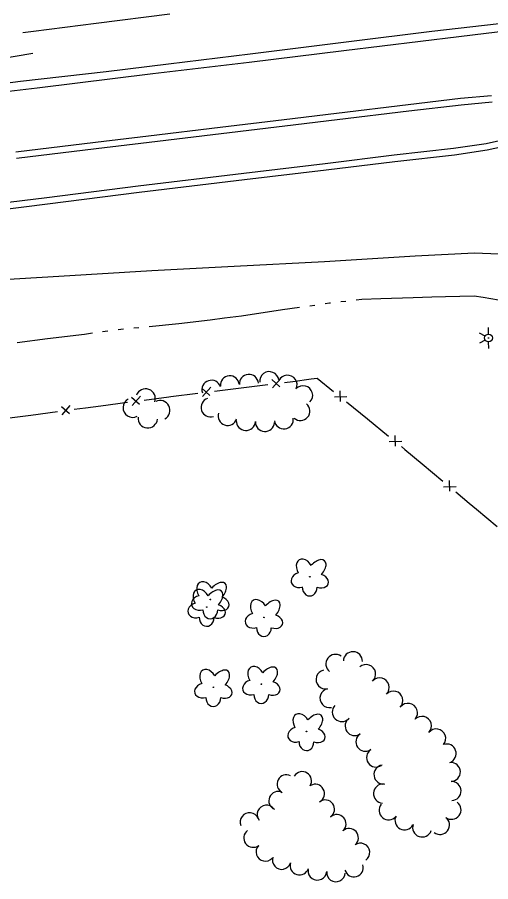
# Model space of a CAD drawing. Extents: x 589250 to 1188077, y 162953 to 363065.
# Drawn here: x 594355.2 to 594538, y 174611.4 to 174945.5 of the extents above; entities that cross this region are included whole.
import ezdxf

# ---------------------------------------------------------------- set-up
doc = ezdxf.new("R2010")
doc.units = 0
for name, color, linetype in [('E_BMGRD_P', 7, 'Continuous'), ('E_FEN_P', 7, 'Continuous'), ('E_LAND_TreeLine_P', 7, 'Continuous'), ('E_LAND_Vegetation', 7, 'Continuous'), ('E_LTG', 7, 'Continuous'), ('E_RDWY', 7, 'Continuous'), ('E_RDWY_C_and_G', 7, 'Continuous'), ('E_RDWY_Gravel', 7, 'Continuous'), ('E_WTR_FlowLine', 7, 'Continuous')]:
    doc.layers.add(name, color=color, linetype=linetype)

msp = doc.modelspace()

# ---------------------------------------------------------------- linework, layer by layer
at = {"layer": 'E_BMGRD_P'}
msp.add_line((594346.98, 174929.31), (594361.16, 174931.64), dxfattribs=at)
at = {"layer": 'E_FEN_P'}
for p, q in [((594453.5, 174805.49), (594456.59, 174802.75)), ((594453.72, 174802.32), (594456.94, 174805.91)), ((594458.35, 174804.37), (594461.5, 174804.76)), ((594461.5, 174804.76), (594468.69, 174805.76)), ((594468.69, 174805.76), (594470.94, 174806.08)), ((594470.94, 174806.08), (594477.27, 174800.93)), ((594426.39, 174802.13), (594429.48, 174799.4)), ((594426.61, 174798.97), (594429.83, 174802.56)), ((594431.24, 174801.02), (594441.6, 174802.3)), ((594441.6, 174802.3), (594451.95, 174803.58)), ((594479.71, 174801.13), (594479.88, 174797)), ((594399.28, 174798.66), (594402.39, 174795.95)), ((594399.53, 174795.5), (594402.71, 174799.11)), ((594404.14, 174797.59), (594413.62, 174798.84)), ((594413.62, 174798.84), (594414.49, 174798.95)), ((594414.49, 174798.95), (594424.84, 174800.23)), ((594477.59, 174798.78), (594482.4, 174798.94)), ((594372.2, 174795.08), (594375.31, 174792.36)), ((594372.44, 174791.92), (594375.63, 174795.53)), ((594377.06, 174794), (594381.51, 174794.59)), ((594381.51, 174794.59), (594387.4, 174795.37)), ((594387.4, 174795.37), (594397.74, 174796.74)), ((594482.27, 174796.85), (594490.36, 174790.26)), ((594350.09, 174790.46), (594360.32, 174791.8)), ((594360.32, 174791.8), (594370.66, 174793.16)), ((594490.36, 174790.26), (594498.44, 174783.67)), ((594498.77, 174781.53), (594503.58, 174781.69)), ((594500.89, 174783.87), (594501.05, 174779.75)), ((594503.45, 174779.6), (594504.76, 174778.53)), ((594504.76, 174778.53), (594511.47, 174772.93)), ((594511.47, 174772.93), (594519.48, 174766.25)), ((594519.78, 174764.1), (594524.6, 174764.21)), ((594521.94, 174766.43), (594522.05, 174762.3)), ((594524.44, 174762.12), (594529.7, 174757.74)), ((594529.7, 174757.74), (594532.46, 174755.44)), ((594532.46, 174755.44), (594540.47, 174748.77))]:
    msp.add_line(p, q, dxfattribs=at)
at = {"layer": 'E_LAND_TreeLine_P'}
for centre, radius, start, end in [((594452.43, 174804.9), 3.68, 6.7178, 186.7178), ((594430.12, 174801.54), 3.68, 18.3612, 198.3612), ((594437.23, 174803.25), 3.68, 4.6594, 184.6594), ((594444.57, 174803.84), 3.68, 4.6594, 184.6594), ((594459.5, 174803.5), 3.68, 334.4421, 154.4421), ((594404.7, 174798.16), 3.75, 340.1527, 160.1527), ((594465.53, 174799.43), 3.68, 316.0072, 136.0072), ((594399.73, 174794.61), 3.75, 117.5722, 297.5722), ((594429.79, 174794.72), 3.68, 108.1099, 288.1099), ((594410.34, 174793.64), 3.75, 297.5722, 117.5722), ((594464.47, 174793.34), 3.68, 229.02, 49.02), ((594405.55, 174790.57), 3.75, 174.667, 354.667), ((594436.33, 174791.45), 3.68, 162.5722, 342.5722), ((594443.4, 174789.49), 3.68, 177.062, 357.062), ((594450.76, 174789.11), 3.68, 177.062, 357.062), ((594458.06, 174790.1), 3.68, 187.8499, 7.8499), ((594477.97, 174695.61), 3.68, 53.3129, 233.3129), ((594484.73, 174696.64), 3.68, 358.5176, 178.5176), ((594489.86, 174691.69), 3.68, 311.3717, 131.3717), ((594474.19, 174689.58), 3.68, 101.9612, 281.9612), ((594495.09, 174686.52), 3.68, 316.0072, 136.0072), ((594475.71, 174682.38), 3.68, 101.9612, 281.9612), ((594500.38, 174681.41), 3.68, 316.0072, 136.0072), ((594480.47, 174676.98), 3.68, 136.0072, 316.0072), ((594506, 174676.66), 3.68, 320.1921, 140.1921), ((594485.43, 174671.58), 3.68, 124.3479, 304.3479), ((594511.38, 174671.65), 3.68, 316.0072, 136.0072), ((594489.58, 174665.51), 3.68, 124.3479, 304.3479), ((594516.9, 174666.79), 3.68, 320.4059, 140.4059), ((594520.95, 174660.97), 3.68, 289.4421, 109.4421), ((594493.71, 174659.42), 3.68, 124.1185, 304.1185), ((594522.55, 174653.84), 3.68, 272.0681, 92.0681), ((594465.17, 174650.36), 3.6, 328.1019, 148.1019), ((594496.54, 174652.83), 3.68, 98.1322, 278.1322), ((594459.07, 174649.17), 3.6, 63.5327, 243.5327), ((594470.16, 174645.48), 3.6, 298.7657, 118.7657), ((594496.4, 174645.5), 3.68, 86.4333, 266.4333), ((594522.82, 174646.49), 3.68, 272.0681, 92.0681), ((594455.88, 174642.71), 3.6, 66.5632, 246.5632), ((594451.38, 174637.4), 3.6, 36.5449, 216.5449), ((594474.04, 174639.44), 3.6, 305.8317, 125.8317), ((594498.49, 174639.03), 3.68, 140.4059, 320.4059), ((594522.81, 174639.22), 3.68, 232.9601, 52.9601), ((594444.81, 174634.51), 3.6, 22.8086, 202.8086), ((594478.5, 174633.79), 3.6, 311.4694, 131.4694), ((594504.66, 174635.09), 3.68, 152.1964, 332.1964), ((594518.38, 174633.35), 3.68, 232.9601, 52.9601), ((594446.2, 174628.33), 3.6, 127.0345, 307.0345), ((594483.27, 174628.4), 3.6, 311.4694, 131.4694), ((594511.48, 174632.38), 3.68, 161.0241, 341.0241), ((594450.95, 174622.97), 3.6, 138.1283, 318.1283), ((594487.66, 174622.71), 3.6, 305.5157, 125.5157), ((594457.26, 174619.8), 3.6, 161.9816, 341.9816), ((594464.12, 174617.63), 3.6, 163.1285, 343.1285), ((594485.14, 174616.89), 3.6, 196.0757, 16.0757), ((594471.04, 174615.66), 3.6, 174.8917, 354.8917), ((594478.21, 174615.02), 3.6, 174.8917, 354.8917)]:
    msp.add_arc(centre, radius, start, end, dxfattribs=at)
at = {"layer": 'E_LAND_Vegetation'}
for centre in [(594468.12, 174729.28), (594428.3, 174717.56), (594429.7, 174720.49), (594450.41, 174713.6), (594449.41, 174687.77), (594430.87, 174686.57), (594466.85, 174669.51)]:
    msp.add_circle(centre, 0.128, dxfattribs=at)
for centre, major_axis, ratio in [((594466.15, 174732.22), (2.11, -3.65), 0.691916), ((594470.66, 174731.94), (-3.14, -3.56), 0.560249), ((594427.73, 174723.42), (2.11, -3.65), 0.691916), ((594432.24, 174723.14), (-3.14, -3.56), 0.560249), ((594464.41, 174728.04), (3.47, 1.01), 0.782863), ((594471.81, 174727.73), (-3.42, 1.2), 0.716896), ((594426.33, 174720.49), (2.11, -3.65), 0.691916), ((594430.85, 174720.21), (-3.14, -3.56), 0.560249), ((594468.08, 174725.3), (0.03, 3.45), 0.832022), ((594425.99, 174719.24), (3.47, 1.01), 0.782863), ((594433.39, 174718.94), (-3.42, 1.2), 0.716896), ((594448.44, 174716.53), (2.11, -3.65), 0.691916), ((594452.96, 174716.25), (-3.14, -3.56), 0.560249), ((594424.59, 174716.32), (3.47, 1.01), 0.782863), ((594431.99, 174716.01), (-3.42, 1.2), 0.716896), ((594429.66, 174716.5), (0.03, 3.45), 0.832022), ((594446.71, 174712.35), (3.47, 1.01), 0.782863), ((594454.11, 174712.05), (-3.42, 1.2), 0.716896), ((594428.26, 174713.58), (0.03, 3.45), 0.832022), ((594450.37, 174709.62), (0.03, 3.45), 0.832022), ((594447.45, 174690.7), (2.11, -3.65), 0.691916), ((594451.96, 174690.42), (-3.14, -3.56), 0.560249), ((594428.9, 174689.51), (2.11, -3.65), 0.691916), ((594433.42, 174689.23), (-3.14, -3.56), 0.560249), ((594427.17, 174685.33), (3.47, 1.01), 0.782863), ((594434.57, 174685.02), (-3.42, 1.2), 0.716896), ((594445.71, 174686.52), (3.47, 1.01), 0.782863), ((594453.11, 174686.22), (-3.42, 1.2), 0.716896), ((594430.84, 174682.59), (0.03, 3.45), 0.832022), ((594449.38, 174683.79), (0.03, 3.45), 0.832022), ((594464.88, 174672.45), (2.11, -3.65), 0.691916), ((594469.39, 174672.17), (-3.14, -3.56), 0.560249), ((594463.14, 174668.27), (3.47, 1.01), 0.782863), ((594470.54, 174667.96), (-3.42, 1.2), 0.716896), ((594466.81, 174665.53), (0.03, 3.45), 0.832022)]:
    msp.add_ellipse(centre, major_axis=major_axis, ratio=ratio, start_param=1.570796, end_param=4.712389, dxfattribs=at)
at = {"layer": 'E_LTG'}
for p, q in [((594537.09, 174823.06), (594537.04, 174825.56)), ((594535.8, 174822.28), (594533.62, 174823.49)), ((594535.83, 174820.78), (594533.69, 174819.5)), ((594537.18, 174817.56), (594537.14, 174820.06))]:
    msp.add_line(p, q, dxfattribs=at)
for radius in [1.5, 0.125]:
    msp.add_circle((594537.11, 174821.56), radius, dxfattribs=at)
at = {"layer": 'E_RDWY'}
for p, q in [((594525.65, 174938.09), (594563.12, 174942.56)), ((594481.28, 174932.64), (594525.65, 174938.09)), ((594444.67, 174928.19), (594481.28, 174932.64)), ((594407.55, 174923.73), (594444.67, 174928.19)), ((594362.83, 174918.27), (594407.55, 174923.73)), ((594322.94, 174913.59), (594362.83, 174918.27)), ((594508.85, 174853.35), (594531.74, 174854.42)), ((594531.74, 174854.42), (594541.14, 174854.09)), ((594438.88, 174849.32), (594473.79, 174851.09)), ((594473.79, 174851.09), (594508.85, 174853.35)), ((594407.11, 174847.61), (594438.88, 174849.32)), ((594342.58, 174843.67), (594371.22, 174845.5)), ((594371.22, 174845.5), (594407.11, 174847.61))]:
    msp.add_line(p, q, dxfattribs=at)
at = {"layer": 'E_RDWY_C_and_G'}
for p, q in [((594526.33, 174914.19), (594538.3, 174915.3)), ((594478.43, 174908.5), (594506.06, 174911.86)), ((594506.06, 174911.86), (594526.33, 174914.19)), ((594506.36, 174909.37), (594526.59, 174911.71)), ((594526.59, 174911.71), (594538.53, 174912.81)), ((594458.2, 174906.07), (594478.43, 174908.5)), ((594478.73, 174906.02), (594506.36, 174909.37)), ((594433.54, 174903.07), (594458.2, 174906.07)), ((594458.5, 174903.59), (594478.73, 174906.02)), ((594405.82, 174899.71), (594433.54, 174903.07)), ((594433.84, 174900.58), (594458.5, 174903.59)), ((594385.29, 174897.28), (594405.82, 174899.71)), ((594406.11, 174897.23), (594433.84, 174900.58)), ((594544.81, 174898.48), (594536.15, 174896.55)), ((594354.6, 174893.57), (594385.29, 174897.28)), ((594354.9, 174891.09), (594385.59, 174894.79)), ((594385.59, 174894.79), (594406.11, 174897.23)), ((594523.62, 174894.75), (594500.63, 174892.17)), ((594536.15, 174896.55), (594523.62, 174894.75)), ((594545.45, 174896.06), (594536.6, 174894.09)), ((594500.63, 174892.17), (594474.09, 174888.93)), ((594523.94, 174892.27), (594500.92, 174889.68)), ((594536.6, 174894.09), (594523.94, 174892.27)), ((594474.09, 174888.93), (594442.61, 174885.12)), ((594500.92, 174889.68), (594474.39, 174886.45)), ((594442.61, 174885.12), (594401.86, 174880.25)), ((594474.39, 174886.45), (594442.91, 174882.63)), ((594442.91, 174882.63), (594402.17, 174877.77)), ((594401.86, 174880.25), (594366.54, 174875.77)), ((594366.54, 174875.77), (594329.25, 174871.16)), ((594402.17, 174877.77), (594366.85, 174873.29)), ((594366.85, 174873.29), (594329.55, 174868.68))]:
    msp.add_line(p, q, dxfattribs=at)
at = {"layer": 'E_RDWY_Gravel'}
for p, q in [((594515.21, 174940.14), (594547.78, 174943.93)), ((594483.2, 174936.21), (594515.21, 174940.14)), ((594445.05, 174931.34), (594483.2, 174936.21)), ((594413.59, 174927.56), (594445.05, 174931.34)), ((594356.42, 174920.82), (594389.41, 174924.62)), ((594389.41, 174924.62), (594413.59, 174927.56)), ((594318.27, 174916.08), (594356.42, 174920.82))]:
    msp.add_line(p, q, dxfattribs=at)
at = {"layer": 'E_WTR_FlowLine'}
for p, q in [((594385.66, 174943.22), (594414.01, 174946.79)), ((594361.45, 174940.18), (594385.66, 174943.22)), ((594357.31, 174939.64), (594361.45, 174940.18)), ((594520.48, 174837.63), (594531.55, 174837.83)), ((594531.55, 174837.83), (594535.02, 174837.37)), ((594474.04, 174834.88), (594475.71, 174835.12)), ((594475.71, 174835.12), (594476.03, 174835.15)), ((594480.04, 174835.61), (594482.04, 174835.84)), ((594486.04, 174836.3), (594488.15, 174836.55)), ((594488.15, 174836.55), (594495.58, 174836.85)), ((594495.58, 174836.85), (594508.03, 174837.24)), ((594508.03, 174837.24), (594515.21, 174837.47)), ((594515.21, 174837.47), (594520.48, 174837.63)), ((594535.02, 174837.37), (594540.93, 174836.26)), ((594441.71, 174830.19), (594457.59, 174832.55)), ((594457.59, 174832.55), (594464.07, 174833.47)), ((594468.06, 174834.03), (594470.05, 174834.31)), ((594417.54, 174827.17), (594429.63, 174828.59)), ((594429.63, 174828.59), (594435.16, 174829.33)), ((594435.16, 174829.33), (594441.71, 174830.19)), ((594388.12, 174824.07), (594390.12, 174824.36)), ((594394.11, 174824.9), (594396.11, 174825.09)), ((594400.12, 174825.48), (594402.13, 174825.67)), ((594406.14, 174826.06), (594417.54, 174827.17)), ((594355.16, 174819.85), (594366.77, 174821.43)), ((594366.77, 174821.43), (594381.1, 174823.07)), ((594381.1, 174823.07), (594384.14, 174823.5))]:
    msp.add_line(p, q, dxfattribs=at)

doc.saveas('drawing.dxf')
